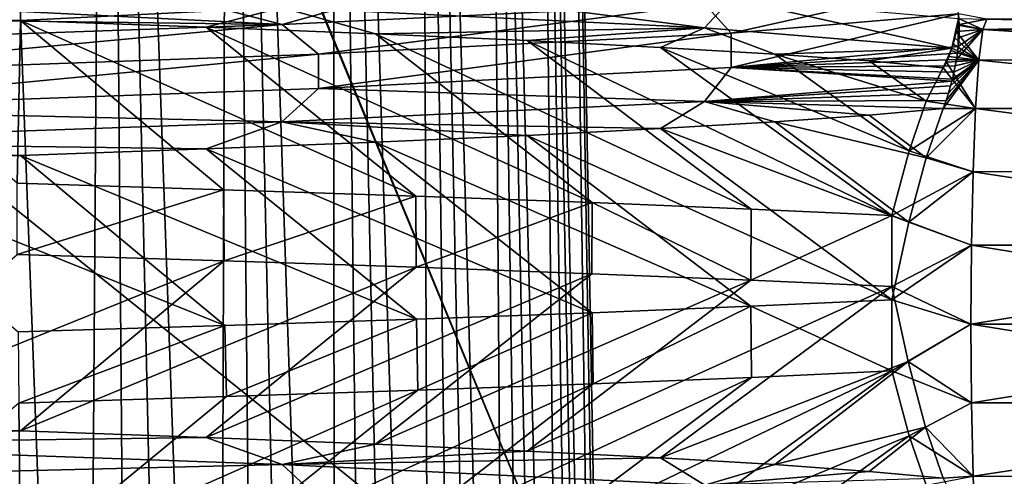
# Model space of a CAD drawing. Header units: millimetres. Extents: x -39.5 to 39.5, y -2 to 94.9.
# Tile 491 of 656: x 9.5 to 13, y 36.4 to 38. Entities that reach past the tile are written whole.
import ezdxf

# ---------------------------------------------------------------- set-up
doc = ezdxf.new("R2010")
doc.units = ezdxf.units.MM
doc.header["$LTSCALE"] = 65.185185
for name, color, linetype in [('460', 7, 'CONTINUOUS'), ('528', 7, 'CONTINUOUS'), ('529', 7, 'CONTINUOUS'), ('532', 7, 'CONTINUOUS'), ('548', 7, 'CONTINUOUS'), ('567', 7, 'CONTINUOUS'), ('574', 7, 'CONTINUOUS'), ('575', 7, 'CONTINUOUS'), ('624', 7, 'CONTINUOUS'), ('625', 7, 'CONTINUOUS'), ('626', 7, 'CONTINUOUS'), ('632', 7, 'CONTINUOUS'), ('636', 7, 'CONTINUOUS')]:
    doc.layers.add(name, color=color, linetype=linetype)

msp = doc.modelspace()

# ---------------------------------------------------------------- linework, layer by layer
at = {"layer": '460', "linetype": 'Continuous'}
for points in [[(9.4521, 37.4074, -10.5971), (10.1969, 37.3842, -9.8825), (9.4527, 37.1509, -10.5965), (9.4521, 37.4074, -10.5971)], [(9.4527, 37.1509, -10.5965), (10.1969, 37.3842, -9.8825), (10.1987, 37.1278, -9.8807), (9.4527, 37.1509, -10.5965)], [(10.1969, 37.3842, -9.8825), (10.8907, 37.361, -9.1122), (10.1987, 37.1278, -9.8807), (10.1969, 37.3842, -9.8825)], [(10.1987, 37.1278, -9.8807), (10.8907, 37.361, -9.1122), (10.891, 37.1046, -9.1118), (10.1987, 37.1278, -9.8807)], [(10.8907, 37.361, -9.1122), (11.5263, 37.3377, -8.2937), (10.891, 37.1046, -9.1118), (10.8907, 37.361, -9.1122)], [(10.891, 37.1046, -9.1118), (11.5263, 37.3377, -8.2937), (11.5255, 37.0814, -8.2947), (10.891, 37.1046, -9.1118)], [(11.5255, 37.0814, -8.2947), (11.5263, 37.3377, -8.2937), (12.0987, 37.0582, -7.4338), (11.5255, 37.0814, -8.2947)], [(11.5263, 37.3377, -8.2937), (12.0993, 37.3146, -7.4328), (12.0987, 37.0582, -7.4338), (11.5263, 37.3377, -8.2937)], [(12.0993, 37.3146, -7.4328), (12.6076, 37.2914, -6.5337), (12.0987, 37.0582, -7.4338), (12.0993, 37.3146, -7.4328)], [(12.6076, 37.2914, -6.5337), (12.6076, 37.035, -6.5337), (12.0987, 37.0582, -7.4338), (12.6076, 37.2914, -6.5337)], [(12.6076, 36.7306, 6.5337), (12.6076, 36.987, 6.5337), (12.0992, 36.9638, 7.4331), (12.6076, 36.7306, 6.5337)], [(10.8927, 36.9175, 9.1098), (10.8974, 36.6613, 9.1042), (11.5266, 36.9407, 8.2933), (10.8927, 36.9175, 9.1098)], [(10.8974, 36.6613, 9.1042), (11.5294, 36.6844, 8.2893), (11.5266, 36.9407, 8.2933), (10.8974, 36.6613, 9.1042)], [(11.5266, 36.9407, 8.2933), (11.5294, 36.6844, 8.2893), (12.0992, 36.9638, 7.4331), (11.5266, 36.9407, 8.2933)], [(11.5294, 36.6844, 8.2893), (12.1006, 36.7075, 7.4308), (12.0992, 36.9638, 7.4331), (11.5294, 36.6844, 8.2893)], [(12.1006, 36.7075, 7.4308), (12.6076, 36.7306, 6.5337), (12.0992, 36.9638, 7.4331), (12.1006, 36.7075, 7.4308)], [(10.2011, 36.8943, 9.8781), (10.207, 36.6381, 9.872), (10.8927, 36.9175, 9.1098), (10.2011, 36.8943, 9.8781)], [(10.207, 36.6381, 9.872), (10.8974, 36.6613, 9.1042), (10.8927, 36.9175, 9.1098), (10.207, 36.6381, 9.872)], [(9.456, 36.8712, 10.5936), (9.4583, 36.6148, 10.5915), (10.2011, 36.8943, 9.8781), (9.456, 36.8712, 10.5936)], [(9.4583, 36.6148, 10.5915), (10.207, 36.6381, 9.872), (10.2011, 36.8943, 9.8781), (9.4583, 36.6148, 10.5915)]]:
    msp.add_3dface(points, dxfattribs=at)
at = {"layer": '528', "linetype": 'Continuous'}
for points in [[(12.8502, 37.9807, 1.9043), (12.95, 38), (12.8475, 38.0187, 1.9567), (12.8502, 37.9807, 1.9043)], [(12.9351, 37.9624, 0.2853), (12.95, 38), (12.8502, 37.9807, 1.9043), (12.9351, 37.9624, 0.2853)], [(12.8496, 37.9331, 1.9164), (12.9351, 37.9624, 0.2853), (12.8502, 37.9807, 1.9043), (12.8496, 37.9331, 1.9164)], [(12.9211, 37.8522, 0.5507), (12.9351, 37.9624, 0.2853), (12.8402, 37.8541, 2.0957), (12.9211, 37.8522, 0.5507)], [(12.8402, 37.8541, 2.0957), (12.9351, 37.9624, 0.2853), (12.8438, 37.8772, 2.0268), (12.8402, 37.8541, 2.0957)], [(12.8438, 37.8772, 2.0268), (12.9351, 37.9624, 0.2853), (12.8467, 37.9004, 1.9704), (12.8438, 37.8772, 2.0268)], [(12.8467, 37.9004, 1.9704), (12.9351, 37.9624, 0.2853), (12.8496, 37.9331, 1.9164), (12.8467, 37.9004, 1.9704)], [(12.9092, 37.6771, 0.7783), (12.9211, 37.8522, 0.5507), (12.7927, 37.6778, 3.001), (12.9092, 37.6771, 0.7783)], [(12.7927, 37.6778, 3.001), (12.9211, 37.8522, 0.5507), (12.8032, 37.7057, 2.8014), (12.7927, 37.6778, 3.001)], [(12.8032, 37.7057, 2.8014), (12.9211, 37.8522, 0.5507), (12.8119, 37.7328, 2.6355), (12.8032, 37.7057, 2.8014)], [(12.8119, 37.7328, 2.6355), (12.9211, 37.8522, 0.5507), (12.8192, 37.7587, 2.4956), (12.8119, 37.7328, 2.6355)], [(12.8192, 37.7587, 2.4956), (12.9211, 37.8522, 0.5507), (12.8237, 37.7761, 2.4094), (12.8192, 37.7587, 2.4956)], [(12.8237, 37.7761, 2.4094), (12.9211, 37.8522, 0.5507), (12.8256, 37.7836, 2.3742), (12.8237, 37.7761, 2.4094)], [(12.8256, 37.7836, 2.3742), (12.9211, 37.8522, 0.5507), (12.8311, 37.8079, 2.2678), (12.8256, 37.7836, 2.3742)], [(12.8311, 37.8079, 2.2678), (12.9211, 37.8522, 0.5507), (12.836, 37.8313, 2.1755), (12.8311, 37.8079, 2.2678)], [(12.836, 37.8313, 2.1755), (12.9211, 37.8522, 0.5507), (12.8402, 37.8541, 2.0957), (12.836, 37.8313, 2.1755)], [(12.7308, 37.4998, 4.183), (12.9092, 37.6771, 0.7783), (12.7927, 37.6778, 3.001), (12.7308, 37.4998, 4.183)], [(12.9001, 37.4493, 0.9529), (12.9092, 37.6771, 0.7783), (12.7308, 37.4998, 4.183), (12.9001, 37.4493, 0.9529)], [(12.6688, 37.2668, 5.3654), (12.9001, 37.4493, 0.9529), (12.7308, 37.4998, 4.183), (12.6688, 37.2668, 5.3654)], [(12.8943, 37.1843, 1.0625), (12.9001, 37.4493, 0.9529), (12.6688, 37.2668, 5.3654), (12.8943, 37.1843, 1.0625)], [(12.6076, 36.987, 6.5337), (12.8943, 37.1843, 1.0625), (12.6688, 37.2668, 5.3654), (12.6076, 36.987, 6.5337)], [(12.8943, 37.1843, 1.0625), (12.6076, 36.987, 6.5337), (12.8924, 36.9, 1.0998), (12.8943, 37.1843, 1.0625)], [(12.6076, 36.987, 6.5337), (12.6076, 36.7306, 6.5337), (12.8924, 36.9, 1.0998), (12.6076, 36.987, 6.5337)], [(12.8924, 36.9, 1.0998), (12.6076, 36.7306, 6.5337), (12.8943, 36.6157, 1.0625), (12.8924, 36.9, 1.0998)], [(12.8943, 36.6157, 1.0625), (12.6076, 36.7306, 6.5337), (12.6699, 36.4962, 5.3453), (12.8943, 36.6157, 1.0625)], [(12.9001, 36.3507, 0.9529), (12.8943, 36.6157, 1.0625), (12.6699, 36.4962, 5.3453), (12.9001, 36.3507, 0.9529)], [(12.7316, 36.3185, 4.1677), (12.9001, 36.3507, 0.9529), (12.6699, 36.4962, 5.3453), (12.7316, 36.3185, 4.1677)]]:
    msp.add_3dface(points, dxfattribs=at)
at = {"layer": '529', "linetype": 'Continuous'}
for points in [[(12.8473, 38.0017, -1.9603), (12.9351, 37.9624, -0.2853), (12.844, 37.978, -2.023), (12.8473, 38.0017, -1.9603)], [(12.95, 38), (12.9351, 37.9624, -0.2853), (12.8473, 38.0017, -1.9603), (12.95, 38)], [(12.844, 37.978, -2.023), (12.9351, 37.9624, -0.2853), (12.8398, 37.9555, -2.1022), (12.844, 37.978, -2.023)], [(12.8346, 37.9325, -2.2017), (12.9211, 37.8522, -0.5507), (12.8283, 37.9091, -2.3228), (12.8346, 37.9325, -2.2017)], [(12.8398, 37.9555, -2.1022), (12.9211, 37.8522, -0.5507), (12.8346, 37.9325, -2.2017), (12.8398, 37.9555, -2.1022)], [(12.9351, 37.9624, -0.2853), (12.9211, 37.8522, -0.5507), (12.8398, 37.9555, -2.1022), (12.9351, 37.9624, -0.2853)], [(12.8237, 37.8943, -2.4099), (12.9211, 37.8522, -0.5507), (12.821, 37.8863, -2.4612), (12.8237, 37.8943, -2.4099)], [(12.8283, 37.9091, -2.3228), (12.9211, 37.8522, -0.5507), (12.8237, 37.8943, -2.4099), (12.8283, 37.9091, -2.3228)], [(12.8131, 37.8649, -2.613), (12.9211, 37.8522, -0.5507), (12.8039, 37.8442, -2.7882), (12.8131, 37.8649, -2.613)], [(12.821, 37.8863, -2.4612), (12.9211, 37.8522, -0.5507), (12.8131, 37.8649, -2.613), (12.821, 37.8863, -2.4612)], [(12.7927, 37.8245, -3.001), (12.9092, 37.6772, -0.7783), (12.7315, 37.7036, -4.1702), (12.7927, 37.8245, -3.001)], [(12.8039, 37.8442, -2.7882), (12.9092, 37.6772, -0.7783), (12.7927, 37.8245, -3.001), (12.8039, 37.8442, -2.7882)], [(12.9211, 37.8522, -0.5507), (12.9092, 37.6772, -0.7783), (12.8039, 37.8442, -2.7882), (12.9211, 37.8522, -0.5507)], [(12.7315, 37.7036, -4.1702), (12.9092, 37.6772, -0.7783), (12.6697, 37.5248, -5.3485), (12.7315, 37.7036, -4.1702)], [(12.9092, 37.6772, -0.7783), (12.9001, 37.4493, -0.9529), (12.6697, 37.5248, -5.3485), (12.9092, 37.6772, -0.7783)], [(12.9001, 37.4493, -0.9529), (12.6076, 37.2914, -6.5337), (12.6697, 37.5248, -5.3485), (12.9001, 37.4493, -0.9529)], [(12.8943, 37.1843, -1.0625), (12.6076, 37.2914, -6.5337), (12.9001, 37.4493, -0.9529), (12.8943, 37.1843, -1.0625)], [(12.6076, 37.035, -6.5337), (12.6076, 37.2914, -6.5337), (12.8943, 37.1843, -1.0625), (12.6076, 37.035, -6.5337)], [(12.8924, 36.9, -1.0998), (12.6076, 37.035, -6.5337), (12.8943, 37.1843, -1.0625), (12.8924, 36.9, -1.0998)], [(12.6076, 37.035, -6.5337), (12.8924, 36.9, -1.0998), (12.6667, 36.7642, -5.4061), (12.6076, 37.035, -6.5337)], [(12.8924, 36.9, -1.0998), (12.8943, 36.6157, -1.0625), (12.6667, 36.7642, -5.4061), (12.8924, 36.9, -1.0998)], [(12.6667, 36.7642, -5.4061), (12.8943, 36.6157, -1.0625), (12.729, 36.528, -4.216), (12.6667, 36.7642, -5.4061)], [(12.8943, 36.6157, -1.0625), (12.9001, 36.3507, -0.9529), (12.729, 36.528, -4.216), (12.8943, 36.6157, -1.0625)], [(12.729, 36.528, -4.216), (12.9001, 36.3507, -0.9529), (12.7927, 36.3442, -3.001), (12.729, 36.528, -4.216)], [(12.9001, 36.3507, -0.9529), (12.9092, 36.1229, -0.7783), (12.7927, 36.3442, -3.001), (12.9001, 36.3507, -0.9529)]]:
    msp.add_3dface(points, dxfattribs=at)
at = {"layer": '532', "linetype": 'Continuous'}
for points in [[(9.2935, 45, 6.0696), (9.7622, 45, 5.2829), (1.83, 36.0821, 1.1886), (9.2935, 45, 6.0696)], [(1.83, 36.0821, 1.1886), (9.7622, 45, 5.2829), (2.1984, 36.4045, 1.1998), (1.83, 36.0821, 1.1886)], [(9.7622, 45, -5.2829), (9.2935, 45, -6.0696), (2.1979, 36.4041, -1.1998), (9.7622, 45, -5.2829)], [(2.595, 36.7643, -1.2124), (9.7622, 45, -5.2829), (2.1979, 36.4041, -1.1998), (2.595, 36.7643, -1.2124)], [(2.1984, 36.4045, 1.1998), (9.7622, 45, 5.2829), (2.5953, 36.7646, 1.2124), (2.1984, 36.4045, 1.1998)], [(10.1645, 45, -4.4603), (9.7622, 45, -5.2829), (2.595, 36.7643, -1.2124), (10.1645, 45, -4.4603)], [(3.4802, 37.595, -1.2414), (10.1645, 45, -4.4603), (2.595, 36.7643, -1.2124), (3.4802, 37.595, -1.2414)], [(9.7622, 45, 5.2829), (10.1645, 45, 4.4603), (2.5953, 36.7646, 1.2124), (9.7622, 45, 5.2829)], [(2.5953, 36.7646, 1.2124), (10.1645, 45, 4.4603), (3.4805, 37.5953, 1.2414), (2.5953, 36.7646, 1.2124)], [(10.4986, 45, -3.604), (10.1645, 45, -4.4603), (3.4802, 37.595, -1.2414), (10.4986, 45, -3.604)], [(4.4987, 38.5761, -1.2757), (10.4986, 45, -3.604), (3.4802, 37.595, -1.2414), (4.4987, 38.5761, -1.2757)], [(10.1645, 45, 4.4603), (10.4986, 45, 3.604), (3.4805, 37.5953, 1.2414), (10.1645, 45, 4.4603)], [(3.4805, 37.5953, 1.2414), (10.4986, 45, 3.604), (4.4986, 38.576, 1.2757), (3.4805, 37.5953, 1.2414)]]:
    msp.add_3dface(points, dxfattribs=at)
at = {"layer": '548', "linetype": 'Continuous'}
for points in [[(9.2679, 43.2089, -6.6899), (9.7745, 43.2089, -5.9253), (3.7323, 36.3853, -2.7001), (9.2679, 43.2089, -6.6899)], [(3.7323, 36.3853, -2.7001), (9.7745, 43.2089, -5.9253), (4.5604, 37.0911, -2.7247), (3.7323, 36.3853, -2.7001)], [(9.7745, 43.2089, 5.9253), (9.2679, 43.2089, 6.6899), (4.5546, 37.086, 2.7245), (9.7745, 43.2089, 5.9253)], [(5.2906, 37.7401, 2.7474), (9.7745, 43.2089, 5.9253), (4.5546, 37.086, 2.7245), (5.2906, 37.7401, 2.7474)], [(9.7745, 43.2089, -5.9253), (10.2165, 43.2089, -5.1256), (4.5604, 37.0911, -2.7247), (9.7745, 43.2089, -5.9253)], [(4.5604, 37.0911, -2.7247), (10.2165, 43.2089, -5.1256), (5.296, 37.745, -2.7476), (4.5604, 37.0911, -2.7247)], [(10.2165, 43.2089, 5.1256), (9.7745, 43.2089, 5.9253), (5.2906, 37.7401, 2.7474), (10.2165, 43.2089, 5.1256)], [(6.0177, 38.4035, 2.7706), (10.2165, 43.2089, 5.1256), (5.2906, 37.7401, 2.7474), (6.0177, 38.4035, 2.7706)], [(5.296, 37.745, -2.7476), (10.2165, 43.2089, -5.1256), (6.0202, 38.4058, -2.7706), (5.296, 37.745, -2.7476)]]:
    msp.add_3dface(points, dxfattribs=at)
at = {"layer": '567', "linetype": 'Continuous'}
for points in [[(9.3779, 26, -7.0471), (9.6541, 26, -6.6637), (9.2679, 43.2089, -6.6899), (9.3779, 26, -7.0471)], [(9.6541, 26, -6.6637), (9.9146, 26, -6.2696), (9.2679, 43.2089, -6.6899), (9.6541, 26, -6.6637)], [(9.2679, 43.2089, -6.6899), (9.9146, 26, -6.2696), (9.7745, 43.2089, -5.9253), (9.2679, 43.2089, -6.6899)], [(9.6541, 26, 6.6637), (9.3779, 26, 7.0471), (9.2679, 43.2089, 6.6899), (9.6541, 26, 6.6637)], [(9.7745, 43.2089, 5.9253), (9.6541, 26, 6.6637), (9.2679, 43.2089, 6.6899), (9.7745, 43.2089, 5.9253)], [(9.9146, 26, 6.2696), (9.6541, 26, 6.6637), (9.7745, 43.2089, 5.9253), (9.9146, 26, 6.2696)], [(9.9146, 26, -6.2696), (10.159, 26, -5.8653), (9.7745, 43.2089, -5.9253), (9.9146, 26, -6.2696)], [(10.159, 26, -5.8653), (10.3869, 26, -5.4515), (9.7745, 43.2089, -5.9253), (10.159, 26, -5.8653)], [(9.7745, 43.2089, -5.9253), (10.3869, 26, -5.4515), (10.2165, 43.2089, -5.1256), (9.7745, 43.2089, -5.9253)], [(10.159, 26, 5.8653), (9.9146, 26, 6.2696), (9.7745, 43.2089, 5.9253), (10.159, 26, 5.8653)], [(10.2165, 43.2089, 5.1256), (10.159, 26, 5.8653), (9.7745, 43.2089, 5.9253), (10.2165, 43.2089, 5.1256)], [(10.3869, 26, 5.4515), (10.159, 26, 5.8653), (10.2165, 43.2089, 5.1256), (10.3869, 26, 5.4515)], [(10.3869, 26, -5.4515), (10.598, 26, -5.0288), (10.2165, 43.2089, -5.1256), (10.3869, 26, -5.4515)], [(10.598, 26, -5.0288), (10.7919, 26, -4.598), (10.2165, 43.2089, -5.1256), (10.598, 26, -5.0288)], [(10.2165, 43.2089, -5.1256), (10.7919, 26, -4.598), (10.5932, 43.2089, -4.2934), (10.2165, 43.2089, -5.1256)], [(10.598, 26, 5.0288), (10.3869, 26, 5.4515), (10.2165, 43.2089, 5.1256), (10.598, 26, 5.0288)], [(10.5932, 43.2089, 4.2934), (10.598, 26, 5.0288), (10.2165, 43.2089, 5.1256), (10.5932, 43.2089, 4.2934)], [(10.7919, 26, -4.598), (10.9683, 26, -4.1597), (10.5932, 43.2089, -4.2934), (10.7919, 26, -4.598)], [(10.9683, 26, -4.1597), (11.1269, 26, -3.7147), (10.5932, 43.2089, -4.2934), (10.9683, 26, -4.1597)], [(10.5932, 43.2089, -4.2934), (11.1269, 26, -3.7147), (10.9031, 43.2089, -3.4311), (10.5932, 43.2089, -4.2934)], [(10.9683, 26, 4.1597), (10.7919, 26, 4.598), (10.5932, 43.2089, 4.2934), (10.9683, 26, 4.1597)], [(10.9031, 43.2089, 3.4311), (10.9683, 26, 4.1597), (10.5932, 43.2089, 4.2934), (10.9031, 43.2089, 3.4311)], [(10.7919, 26, 4.598), (10.598, 26, 5.0288), (10.5932, 43.2089, 4.2934), (10.7919, 26, 4.598)], [(11.1269, 26, -3.7147), (11.2674, 26, -3.2637), (10.9031, 43.2089, -3.4311), (11.1269, 26, -3.7147)], [(11.2674, 26, -3.2637), (11.3897, 26, -2.8073), (10.9031, 43.2089, -3.4311), (11.2674, 26, -3.2637)], [(10.9031, 43.2089, -3.4311), (11.3897, 26, -2.8073), (11.1429, 43.2089, -2.5465), (10.9031, 43.2089, -3.4311)], [(11.2674, 26, 3.2637), (11.1269, 26, 3.7147), (10.9031, 43.2089, 3.4311), (11.2674, 26, 3.2637)], [(11.1429, 43.2089, 2.5465), (11.2674, 26, 3.2637), (10.9031, 43.2089, 3.4311), (11.1429, 43.2089, 2.5465)], [(11.1269, 26, 3.7147), (10.9683, 26, 4.1597), (10.9031, 43.2089, 3.4311), (11.1269, 26, 3.7147)], [(11.3897, 26, -2.8073), (11.4935, 26, -2.3464), (11.1429, 43.2089, -2.5465), (11.3897, 26, -2.8073)], [(11.4935, 26, -2.3464), (11.5787, 26, -1.8817), (11.1429, 43.2089, -2.5465), (11.4935, 26, -2.3464)], [(11.1429, 43.2089, -2.5465), (11.5787, 26, -1.8817), (11.311, 43.2089, -1.6467), (11.1429, 43.2089, -2.5465)], [(11.4935, 26, 2.3464), (11.3897, 26, 2.8073), (11.1429, 43.2089, 2.5465), (11.4935, 26, 2.3464)], [(11.311, 43.2089, 1.6467), (11.4935, 26, 2.3464), (11.1429, 43.2089, 2.5465), (11.311, 43.2089, 1.6467)], [(11.3897, 26, 2.8073), (11.2674, 26, 3.2637), (11.1429, 43.2089, 2.5465), (11.3897, 26, 2.8073)], [(11.5787, 26, -1.8817), (11.6451, 26, -1.414), (11.311, 43.2089, -1.6467), (11.5787, 26, -1.8817)], [(11.6451, 26, -1.414), (11.6925, 26, -0.9439), (11.311, 43.2089, -1.6467), (11.6451, 26, -1.414)], [(11.311, 43.2089, -1.6467), (11.6925, 26, -0.9439), (11.4064, 43.2089, -0.7371), (11.311, 43.2089, -1.6467)], [(11.6451, 26, 1.414), (11.5787, 26, 1.8817), (11.311, 43.2089, 1.6467), (11.6451, 26, 1.414)], [(11.4064, 43.2089, 0.7371), (11.6451, 26, 1.414), (11.311, 43.2089, 1.6467), (11.4064, 43.2089, 0.7371)], [(11.5787, 26, 1.8817), (11.4935, 26, 2.3464), (11.311, 43.2089, 1.6467), (11.5787, 26, 1.8817)], [(11.6925, 26, 0.9439), (11.6451, 26, 1.414), (11.4064, 43.2089, 0.7371), (11.6925, 26, 0.9439)], [(11.543, 35.6288, 0.6709), (11.6925, 26, 0.9439), (11.4064, 43.2089, 0.7371), (11.543, 35.6288, 0.6709)], [(11.4064, 43.2089, -0.7371), (11.6925, 26, -0.9439), (11.543, 35.6288, -0.6709), (11.4064, 43.2089, -0.7371)]]:
    msp.add_3dface(points, dxfattribs=at)
at = {"layer": '574', "linetype": 'Continuous'}
for points in [[(11.4064, 43.2089, -0.7371), (11.543, 35.6288, -0.6709), (9.2821, 41.0885, -0.7186), (11.4064, 43.2089, -0.7371)], [(11.543, 35.6288, -0.6709), (7.2602, 39.0726, -0.701), (9.2821, 41.0885, -0.7186), (11.543, 35.6288, -0.6709)], [(7.2602, 39.0726, -0.701), (11.543, 35.6288, -0.6709), (7.0698, 33.5151, -0.6525), (7.2602, 39.0726, -0.701)]]:
    msp.add_3dface(points, dxfattribs=at)
at = {"layer": '575', "linetype": 'Continuous'}
for points in [[(11.543, 35.6288, 0.6709), (11.4064, 43.2089, 0.7371), (9.2861, 41.0926, 0.7186), (11.543, 35.6288, 0.6709)], [(11.543, 35.6288, 0.6709), (9.2861, 41.0926, 0.7186), (7.2602, 39.0726, 0.701), (11.543, 35.6288, 0.6709)], [(11.543, 35.6288, 0.6709), (7.2602, 39.0726, 0.701), (7.0698, 33.5151, 0.6525), (11.543, 35.6288, 0.6709)]]:
    msp.add_3dface(points, dxfattribs=at)
at = {"layer": '624', "linetype": 'Continuous'}
for points in [[(9.4527, 37.1509, -10.5965), (10.1987, 37.1278, -9.8807), (8.7395, 36.5392, -9.8123), (9.4527, 37.1509, -10.5965)], [(8.7395, 36.5392, -9.8123), (10.1987, 37.1278, -9.8807), (9.4647, 36.5148, -9.1148), (8.7395, 36.5392, -9.8123)], [(10.1987, 37.1278, -9.8807), (10.891, 37.1046, -9.1118), (9.4647, 36.5148, -9.1148), (10.1987, 37.1278, -9.8807)], [(9.4647, 36.5148, -9.1148), (10.891, 37.1046, -9.1118), (10.1344, 36.4904, -8.3639), (9.4647, 36.5148, -9.1148)], [(10.891, 37.1046, -9.1118), (11.5255, 37.0814, -8.2947), (10.1344, 36.4904, -8.3639), (10.891, 37.1046, -9.1118)], [(10.1344, 36.4904, -8.3639), (11.5255, 37.0814, -8.2947), (10.7447, 36.4661, -7.5639), (10.1344, 36.4904, -8.3639)], [(11.5255, 37.0814, -8.2947), (12.0987, 37.0582, -7.4338), (10.7447, 36.4661, -7.5639), (11.5255, 37.0814, -8.2947)], [(10.7447, 36.4661, -7.5639), (12.0987, 37.0582, -7.4338), (11.2919, 36.4417, -6.7195), (10.7447, 36.4661, -7.5639)], [(12.0987, 37.0582, -7.4338), (12.6076, 37.035, -6.5337), (11.2919, 36.4417, -6.7195), (12.0987, 37.0582, -7.4338)], [(11.2919, 36.4417, -6.7195), (12.6076, 37.035, -6.5337), (11.773, 36.4173, -5.8358), (11.2919, 36.4417, -6.7195)], [(12.6076, 37.035, -6.5337), (12.6667, 36.7642, -5.4061), (11.773, 36.4173, -5.8358), (12.6076, 37.035, -6.5337)], [(11.773, 36.4173, -5.8358), (12.6667, 36.7642, -5.4061), (12.185, 36.3929, -4.9178), (11.773, 36.4173, -5.8358)], [(12.6667, 36.7642, -5.4061), (12.729, 36.528, -4.216), (12.185, 36.3929, -4.9178), (12.6667, 36.7642, -5.4061)], [(12.6076, 36.7306, 6.5337), (12.1006, 36.7075, 7.4308), (11.2919, 36.0999, 6.7195), (12.6076, 36.7306, 6.5337)], [(11.773, 36.1243, 5.8358), (12.6076, 36.7306, 6.5337), (11.2919, 36.0999, 6.7195), (11.773, 36.1243, 5.8358)], [(12.6699, 36.4962, 5.3453), (12.6076, 36.7306, 6.5337), (11.773, 36.1243, 5.8358), (12.6699, 36.4962, 5.3453)], [(12.1006, 36.7075, 7.4308), (11.5294, 36.6844, 8.2893), (10.7447, 36.0756, 7.5639), (12.1006, 36.7075, 7.4308)], [(11.2919, 36.0999, 6.7195), (12.1006, 36.7075, 7.4308), (10.7447, 36.0756, 7.5639), (11.2919, 36.0999, 6.7195)], [(10.8974, 36.6613, 9.1042), (10.207, 36.6381, 9.872), (9.4647, 36.0268, 9.1148), (10.8974, 36.6613, 9.1042)], [(10.1344, 36.0512, 8.3638), (10.8974, 36.6613, 9.1042), (9.4647, 36.0268, 9.1148), (10.1344, 36.0512, 8.3638)], [(11.5294, 36.6844, 8.2893), (10.8974, 36.6613, 9.1042), (10.1344, 36.0512, 8.3638), (11.5294, 36.6844, 8.2893)], [(10.7447, 36.0756, 7.5639), (11.5294, 36.6844, 8.2893), (10.1344, 36.0512, 8.3638), (10.7447, 36.0756, 7.5639)], [(9.4647, 36.0268, 9.1148), (9.4583, 36.6148, 10.5915), (8.7395, 36.0024, 9.8123), (9.4647, 36.0268, 9.1148)], [(10.207, 36.6381, 9.872), (9.4583, 36.6148, 10.5915), (9.4647, 36.0268, 9.1148), (10.207, 36.6381, 9.872)], [(12.185, 36.3929, -4.9178), (12.729, 36.528, -4.216), (12.5256, 36.3685, -3.971), (12.185, 36.3929, -4.9178)], [(12.729, 36.528, -4.216), (12.7927, 36.3442, -3.001), (12.5256, 36.3685, -3.971), (12.729, 36.528, -4.216)], [(12.185, 36.1487, 4.9178), (12.6699, 36.4962, 5.3453), (11.773, 36.1243, 5.8358), (12.185, 36.1487, 4.9178)], [(12.7316, 36.3185, 4.1677), (12.6699, 36.4962, 5.3453), (12.185, 36.1487, 4.9178), (12.7316, 36.3185, 4.1677)]]:
    msp.add_3dface(points, dxfattribs=at)
at = {"layer": '625', "linetype": 'Continuous'}
for points in [[(11.9317, 37.9677, -5.2811), (10.4071, 38.0412, -7.8708), (10.539, 38.1479, -7.6059), (11.9317, 37.9677, -5.2811)], [(12.0274, 38.0727, -4.9258), (11.9317, 37.9677, -5.2811), (10.539, 38.1479, -7.6059), (12.0274, 38.0727, -4.9258)], [(12.8238, 38.1273, 2.4076), (11.9323, 38.054, 5.2793), (12.0274, 37.949, 4.9255), (12.8238, 38.1273, 2.4076)], [(12.8475, 38.0187, 1.9567), (12.8238, 38.1273, 2.4076), (12.0274, 37.949, 4.9255), (12.8475, 38.0187, 1.9567)], [(10.7447, 38.0756, 7.5639), (10.1344, 38.0512, 8.3638), (10.4078, 37.9805, 7.8694), (10.7447, 38.0756, 7.5639)], [(11.9323, 38.054, 5.2793), (10.7447, 38.0756, 7.5639), (10.4078, 37.9805, 7.8694), (11.9323, 38.054, 5.2793)], [(12.8237, 37.8943, -2.4099), (11.9317, 37.9677, -5.2811), (12.0274, 38.0727, -4.9258), (12.8237, 37.8943, -2.4099)], [(12.8473, 38.0017, -1.9603), (12.8237, 37.8943, -2.4099), (12.0274, 38.0727, -4.9258), (12.8473, 38.0017, -1.9603)], [(8.7395, 38.0196, -9.8123), (10.4071, 38.0412, -7.8708), (9.4647, 37.9952, -9.1148), (8.7395, 38.0196, -9.8123)], [(10.1344, 38.0512, 8.3638), (9.4647, 38.0268, 9.1148), (10.4078, 37.9805, 7.8694), (10.1344, 38.0512, 8.3638)], [(9.4647, 37.9952, -9.1148), (10.4071, 38.0412, -7.8708), (10.1344, 37.9708, -8.3639), (9.4647, 37.9952, -9.1148)], [(10.1344, 37.9708, -8.3639), (10.4071, 38.0412, -7.8708), (10.7447, 37.9464, -7.5639), (10.1344, 37.9708, -8.3639)], [(10.4071, 38.0412, -7.8708), (11.9317, 37.9677, -5.2811), (10.7447, 37.9464, -7.5639), (10.4071, 38.0412, -7.8708)], [(11.9323, 38.054, 5.2793), (10.4078, 37.9805, 7.8694), (10.5391, 37.8737, 7.6056), (11.9323, 38.054, 5.2793)], [(12.0274, 37.949, 4.9255), (11.9323, 38.054, 5.2793), (10.5391, 37.8737, 7.6056), (12.0274, 37.949, 4.9255)], [(10.4078, 37.9805, 7.8694), (8.7395, 38.0024, 9.8123), (8.3312, 37.9071, 10.042), (10.4078, 37.9805, 7.8694)], [(9.4647, 38.0268, 9.1148), (8.7395, 38.0024, 9.8123), (10.4078, 37.9805, 7.8694), (9.4647, 38.0268, 9.1148)], [(12.8475, 38.0187, 1.9567), (12.0274, 37.949, 4.9255), (12.0277, 37.8252, 4.9249), (12.8475, 38.0187, 1.9567)], [(12.8467, 37.9004, 1.9704), (12.8475, 38.0187, 1.9567), (12.0277, 37.8252, 4.9249), (12.8467, 37.9004, 1.9704)], [(12.8473, 38.0017, -1.9603), (12.8283, 37.9091, -2.3228), (12.8237, 37.8943, -2.4099), (12.8473, 38.0017, -1.9603)], [(12.8473, 38.0017, -1.9603), (12.8346, 37.9325, -2.2017), (12.8283, 37.9091, -2.3228), (12.8473, 38.0017, -1.9603)], [(12.8473, 38.0017, -1.9603), (12.8398, 37.9555, -2.1022), (12.8346, 37.9325, -2.2017), (12.8473, 38.0017, -1.9603)], [(12.8473, 38.0017, -1.9603), (12.844, 37.978, -2.023), (12.8398, 37.9555, -2.1022), (12.8473, 38.0017, -1.9603)], [(12.8467, 37.9004, 1.9704), (12.8496, 37.9331, 1.9164), (12.8475, 38.0187, 1.9567), (12.8467, 37.9004, 1.9704)], [(12.8496, 37.9331, 1.9164), (12.8502, 37.9807, 1.9043), (12.8475, 38.0187, 1.9567), (12.8496, 37.9331, 1.9164)], [(10.4078, 37.9805, 7.8694), (8.3312, 37.9071, 10.042), (8.4645, 37.7985, 9.8626), (10.4078, 37.9805, 7.8694)], [(10.5391, 37.8737, 7.6056), (10.4078, 37.9805, 7.8694), (8.4645, 37.7985, 9.8626), (10.5391, 37.8737, 7.6056)], [(10.7447, 37.9464, -7.5639), (11.9317, 37.9677, -5.2811), (11.2919, 37.9221, -6.7195), (10.7447, 37.9464, -7.5639)], [(11.2919, 37.9221, -6.7195), (11.9317, 37.9677, -5.2811), (11.773, 37.8977, -5.8358), (11.2919, 37.9221, -6.7195)], [(11.773, 37.8977, -5.8358), (11.9317, 37.9677, -5.2811), (12.185, 37.8733, -4.9178), (11.773, 37.8977, -5.8358)], [(11.9317, 37.9677, -5.2811), (12.8237, 37.8943, -2.4099), (12.185, 37.8733, -4.9178), (11.9317, 37.9677, -5.2811)], [(12.0274, 37.949, 4.9255), (10.5391, 37.8737, 7.6056), (10.5396, 37.75, 7.6051), (12.0274, 37.949, 4.9255)], [(12.0277, 37.8252, 4.9249), (12.0274, 37.949, 4.9255), (10.5396, 37.75, 7.6051), (12.0277, 37.8252, 4.9249)], [(12.8438, 37.8772, 2.0268), (12.8467, 37.9004, 1.9704), (12.0277, 37.8252, 4.9249), (12.8438, 37.8772, 2.0268)], [(12.185, 37.8733, -4.9178), (12.8237, 37.8943, -2.4099), (12.5256, 37.8489, -3.971), (12.185, 37.8733, -4.9178)], [(12.8237, 37.8943, -2.4099), (12.7927, 37.8245, -3.001), (12.5256, 37.8489, -3.971), (12.8237, 37.8943, -2.4099)], [(12.8237, 37.8943, -2.4099), (12.8039, 37.8442, -2.7882), (12.7927, 37.8245, -3.001), (12.8237, 37.8943, -2.4099)], [(12.8237, 37.8943, -2.4099), (12.8131, 37.8649, -2.613), (12.8039, 37.8442, -2.7882), (12.8237, 37.8943, -2.4099)], [(12.8237, 37.8943, -2.4099), (12.821, 37.8863, -2.4612), (12.8131, 37.8649, -2.613), (12.8237, 37.8943, -2.4099)], [(10.5391, 37.8737, 7.6056), (8.4645, 37.7985, 9.8626), (8.4651, 37.6747, 9.8622), (10.5391, 37.8737, 7.6056)], [(10.5396, 37.75, 7.6051), (10.5391, 37.8737, 7.6056), (8.4651, 37.6747, 9.8622), (10.5396, 37.75, 7.6051)], [(12.8402, 37.8541, 2.0957), (12.8438, 37.8772, 2.0268), (12.0277, 37.8252, 4.9249), (12.8402, 37.8541, 2.0957)], [(12.0277, 37.8252, 4.9249), (10.5396, 37.75, 7.6051), (11.9319, 37.7025, 5.2808), (12.0277, 37.8252, 4.9249)], [(12.8237, 37.7761, 2.4094), (12.0277, 37.8252, 4.9249), (11.9319, 37.7025, 5.2808), (12.8237, 37.7761, 2.4094)], [(12.836, 37.8313, 2.1755), (12.8402, 37.8541, 2.0957), (12.0277, 37.8252, 4.9249), (12.836, 37.8313, 2.1755)], [(12.8311, 37.8079, 2.2678), (12.836, 37.8313, 2.1755), (12.0277, 37.8252, 4.9249), (12.8311, 37.8079, 2.2678)], [(12.8237, 37.7761, 2.4094), (12.8256, 37.7836, 2.3742), (12.0277, 37.8252, 4.9249), (12.8237, 37.7761, 2.4094)], [(12.8256, 37.7836, 2.3742), (12.8311, 37.8079, 2.2678), (12.0277, 37.8252, 4.9249), (12.8256, 37.7836, 2.3742)], [(12.8192, 37.7587, 2.4956), (12.8237, 37.7761, 2.4094), (11.9319, 37.7025, 5.2808), (12.8192, 37.7587, 2.4956)], [(12.8119, 37.7328, 2.6355), (12.8192, 37.7587, 2.4956), (11.9319, 37.7025, 5.2808), (12.8119, 37.7328, 2.6355)], [(10.5396, 37.75, 7.6051), (8.4651, 37.6747, 9.8622), (10.4073, 37.629, 7.8705), (10.5396, 37.75, 7.6051)], [(11.9319, 37.7025, 5.2808), (10.5396, 37.75, 7.6051), (10.4073, 37.629, 7.8705), (11.9319, 37.7025, 5.2808)], [(12.8032, 37.7057, 2.8014), (12.8119, 37.7328, 2.6355), (11.9319, 37.7025, 5.2808), (12.8032, 37.7057, 2.8014)], [(11.9319, 37.7025, 5.2808), (10.4073, 37.629, 7.8705), (11.773, 37.6047, 5.8358), (11.9319, 37.7025, 5.2808)], [(12.185, 37.6291, 4.9178), (11.9319, 37.7025, 5.2808), (11.773, 37.6047, 5.8358), (12.185, 37.6291, 4.9178)], [(12.7927, 37.6778, 3.001), (12.8032, 37.7057, 2.8014), (11.9319, 37.7025, 5.2808), (12.7927, 37.6778, 3.001)], [(12.7927, 37.6778, 3.001), (11.9319, 37.7025, 5.2808), (12.5256, 37.6535, 3.971), (12.7927, 37.6778, 3.001)], [(12.5256, 37.6535, 3.971), (11.9319, 37.7025, 5.2808), (12.185, 37.6291, 4.9178), (12.5256, 37.6535, 3.971)], [(10.4073, 37.629, 7.8705), (8.4651, 37.6747, 9.8622), (8.3307, 37.5555, 10.0427), (10.4073, 37.629, 7.8705)], [(10.4073, 37.629, 7.8705), (8.3307, 37.5555, 10.0427), (10.1344, 37.5316, 8.3638), (10.4073, 37.629, 7.8705)], [(10.7447, 37.5559, 7.5639), (10.4073, 37.629, 7.8705), (10.1344, 37.5316, 8.3638), (10.7447, 37.5559, 7.5639)], [(11.773, 37.6047, 5.8358), (10.4073, 37.629, 7.8705), (11.2919, 37.5803, 6.7195), (11.773, 37.6047, 5.8358)], [(11.2919, 37.5803, 6.7195), (10.4073, 37.629, 7.8705), (10.7447, 37.5559, 7.5639), (11.2919, 37.5803, 6.7195)], [(10.1344, 37.5316, 8.3638), (8.3307, 37.5555, 10.0427), (9.4647, 37.5072, 9.1148), (10.1344, 37.5316, 8.3638)], [(9.4647, 37.5072, 9.1148), (8.3307, 37.5555, 10.0427), (8.7395, 37.4828, 9.8123), (9.4647, 37.5072, 9.1148)], [(8.7395, 36.5392, -9.8123), (9.4647, 36.5148, -9.1148), (8.331, 36.4662, -10.0421), (8.7395, 36.5392, -9.8123)], [(9.4647, 36.5148, -9.1148), (10.1344, 36.4904, -8.3639), (8.331, 36.4662, -10.0421), (9.4647, 36.5148, -9.1148)], [(10.1344, 36.4904, -8.3639), (10.4077, 36.3927, -7.8696), (8.331, 36.4662, -10.0421), (10.1344, 36.4904, -8.3639)], [(10.1344, 36.4904, -8.3639), (10.7447, 36.4661, -7.5639), (10.4077, 36.3927, -7.8696), (10.1344, 36.4904, -8.3639)], [(10.4077, 36.3927, -7.8696), (8.4647, 36.3469, -9.8625), (8.331, 36.4662, -10.0421), (10.4077, 36.3927, -7.8696)], [(10.7447, 36.4661, -7.5639), (11.2919, 36.4417, -6.7195), (10.4077, 36.3927, -7.8696), (10.7447, 36.4661, -7.5639)], [(11.2919, 36.4417, -6.7195), (11.773, 36.4173, -5.8358), (10.4077, 36.3927, -7.8696), (11.2919, 36.4417, -6.7195)], [(11.773, 36.4173, -5.8358), (11.9322, 36.3192, -5.2795), (10.4077, 36.3927, -7.8696), (11.773, 36.4173, -5.8358)], [(11.773, 36.4173, -5.8358), (12.185, 36.3929, -4.9178), (11.9322, 36.3192, -5.2795), (11.773, 36.4173, -5.8358)], [(10.5392, 36.2717, -7.6055), (8.4647, 36.3469, -9.8625), (10.4077, 36.3927, -7.8696), (10.5392, 36.2717, -7.6055)], [(11.9322, 36.3192, -5.2795), (10.5392, 36.2717, -7.6055), (10.4077, 36.3927, -7.8696), (11.9322, 36.3192, -5.2795)], [(12.185, 36.3929, -4.9178), (12.5256, 36.3685, -3.971), (11.9322, 36.3192, -5.2795), (12.185, 36.3929, -4.9178)], [(12.5256, 36.3685, -3.971), (12.7927, 36.3442, -3.001), (11.9322, 36.3192, -5.2795), (12.5256, 36.3685, -3.971)]]:
    msp.add_3dface(points, dxfattribs=at)
at = {"layer": '626', "linetype": 'Continuous'}
for points in [[(9.4521, 37.4074, -10.5971), (8.7395, 38.0196, -9.8123), (9.4647, 37.9952, -9.1148), (9.4521, 37.4074, -10.5971)], [(10.1969, 37.3842, -9.8825), (9.4521, 37.4074, -10.5971), (9.4647, 37.9952, -9.1148), (10.1969, 37.3842, -9.8825)], [(10.8907, 37.361, -9.1122), (10.1969, 37.3842, -9.8825), (9.4647, 37.9952, -9.1148), (10.8907, 37.361, -9.1122)], [(10.8907, 37.361, -9.1122), (9.4647, 37.9952, -9.1148), (10.1344, 37.9708, -8.3639), (10.8907, 37.361, -9.1122)], [(11.5263, 37.3377, -8.2937), (10.8907, 37.361, -9.1122), (10.1344, 37.9708, -8.3639), (11.5263, 37.3377, -8.2937)], [(11.5263, 37.3377, -8.2937), (10.1344, 37.9708, -8.3639), (10.7447, 37.9464, -7.5639), (11.5263, 37.3377, -8.2937)], [(12.0993, 37.3146, -7.4328), (11.5263, 37.3377, -8.2937), (10.7447, 37.9464, -7.5639), (12.0993, 37.3146, -7.4328)], [(12.0993, 37.3146, -7.4328), (10.7447, 37.9464, -7.5639), (11.2919, 37.9221, -6.7195), (12.0993, 37.3146, -7.4328)], [(12.6076, 37.2914, -6.5337), (12.0993, 37.3146, -7.4328), (11.2919, 37.9221, -6.7195), (12.6076, 37.2914, -6.5337)], [(12.6076, 37.2914, -6.5337), (11.2919, 37.9221, -6.7195), (11.773, 37.8977, -5.8358), (12.6076, 37.2914, -6.5337)], [(12.6697, 37.5248, -5.3485), (12.6076, 37.2914, -6.5337), (11.773, 37.8977, -5.8358), (12.6697, 37.5248, -5.3485)], [(12.6697, 37.5248, -5.3485), (11.773, 37.8977, -5.8358), (12.185, 37.8733, -4.9178), (12.6697, 37.5248, -5.3485)], [(12.7315, 37.7036, -4.1702), (12.6697, 37.5248, -5.3485), (12.185, 37.8733, -4.9178), (12.7315, 37.7036, -4.1702)], [(12.7315, 37.7036, -4.1702), (12.185, 37.8733, -4.9178), (12.5256, 37.8489, -3.971), (12.7315, 37.7036, -4.1702)], [(12.7927, 37.8245, -3.001), (12.7315, 37.7036, -4.1702), (12.5256, 37.8489, -3.971), (12.7927, 37.8245, -3.001)], [(12.7308, 37.4998, 4.183), (12.5256, 37.6535, 3.971), (12.185, 37.6291, 4.9178), (12.7308, 37.4998, 4.183)], [(12.7308, 37.4998, 4.183), (12.7927, 37.6778, 3.001), (12.5256, 37.6535, 3.971), (12.7308, 37.4998, 4.183)], [(12.6688, 37.2668, 5.3654), (12.185, 37.6291, 4.9178), (11.773, 37.6047, 5.8358), (12.6688, 37.2668, 5.3654)], [(12.6688, 37.2668, 5.3654), (12.7308, 37.4998, 4.183), (12.185, 37.6291, 4.9178), (12.6688, 37.2668, 5.3654)], [(12.0992, 36.9638, 7.4331), (11.2919, 37.5803, 6.7195), (10.7447, 37.5559, 7.5639), (12.0992, 36.9638, 7.4331)], [(12.6076, 36.987, 6.5337), (11.773, 37.6047, 5.8358), (11.2919, 37.5803, 6.7195), (12.6076, 36.987, 6.5337)], [(12.0992, 36.9638, 7.4331), (12.6076, 36.987, 6.5337), (11.2919, 37.5803, 6.7195), (12.0992, 36.9638, 7.4331)], [(12.6076, 36.987, 6.5337), (12.6688, 37.2668, 5.3654), (11.773, 37.6047, 5.8358), (12.6076, 36.987, 6.5337)], [(11.5266, 36.9407, 8.2933), (10.7447, 37.5559, 7.5639), (10.1344, 37.5316, 8.3638), (11.5266, 36.9407, 8.2933)], [(11.5266, 36.9407, 8.2933), (12.0992, 36.9638, 7.4331), (10.7447, 37.5559, 7.5639), (11.5266, 36.9407, 8.2933)], [(10.2011, 36.8943, 9.8781), (9.4647, 37.5072, 9.1148), (8.7395, 37.4828, 9.8123), (10.2011, 36.8943, 9.8781)], [(10.8927, 36.9175, 9.1098), (10.1344, 37.5316, 8.3638), (9.4647, 37.5072, 9.1148), (10.8927, 36.9175, 9.1098)], [(10.2011, 36.8943, 9.8781), (10.8927, 36.9175, 9.1098), (9.4647, 37.5072, 9.1148), (10.2011, 36.8943, 9.8781)], [(10.8927, 36.9175, 9.1098), (11.5266, 36.9407, 8.2933), (10.1344, 37.5316, 8.3638), (10.8927, 36.9175, 9.1098)], [(9.456, 36.8712, 10.5936), (10.2011, 36.8943, 9.8781), (8.7395, 37.4828, 9.8123), (9.456, 36.8712, 10.5936)]]:
    msp.add_3dface(points, dxfattribs=at)
at = {"layer": '632', "linetype": 'Continuous'}
for points in [[(12.9351, 37.9624, -0.2853), (12.95, 38), (14.65, 37.9625, -0.2847), (12.9351, 37.9624, -0.2853)], [(12.95, 38), (14.65, 38), (14.65, 37.9625, -0.2847), (12.95, 38)], [(12.9211, 37.8522, -0.5507), (12.9351, 37.9624, -0.2853), (14.65, 37.8526, -0.55), (12.9211, 37.8522, -0.5507)], [(12.9351, 37.9624, -0.2853), (14.65, 37.9625, -0.2847), (14.65, 37.8526, -0.55), (12.9351, 37.9624, -0.2853)], [(12.9092, 37.6772, -0.7783), (12.9211, 37.8522, -0.5507), (14.65, 37.6778, -0.7778), (12.9092, 37.6772, -0.7783)], [(12.9211, 37.8522, -0.5507), (14.65, 37.8526, -0.55), (14.65, 37.6778, -0.7778), (12.9211, 37.8522, -0.5507)], [(12.9001, 37.4493, -0.9529), (12.9092, 37.6772, -0.7783), (14.65, 37.45, -0.9526), (12.9001, 37.4493, -0.9529)], [(12.9092, 37.6772, -0.7783), (14.65, 37.6778, -0.7778), (14.65, 37.45, -0.9526), (12.9092, 37.6772, -0.7783)], [(12.8943, 37.1843, -1.0625), (12.9001, 37.4493, -0.9529), (14.65, 37.1847, -1.0625), (12.8943, 37.1843, -1.0625)], [(12.9001, 37.4493, -0.9529), (14.65, 37.45, -0.9526), (14.65, 37.1847, -1.0625), (12.9001, 37.4493, -0.9529)], [(12.8924, 36.9, -1.0998), (12.8943, 37.1843, -1.0625), (14.65, 36.9, -1.1), (12.8924, 36.9, -1.0998)], [(12.8943, 37.1843, -1.0625), (14.65, 37.1847, -1.0625), (14.65, 36.9, -1.1), (12.8943, 37.1843, -1.0625)], [(12.8943, 36.6157, -1.0625), (12.8924, 36.9, -1.0998), (14.65, 36.6153, -1.0625), (12.8943, 36.6157, -1.0625)], [(12.8924, 36.9, -1.0998), (14.65, 36.9, -1.1), (14.65, 36.6153, -1.0625), (12.8924, 36.9, -1.0998)], [(12.9001, 36.3507, -0.9529), (12.8943, 36.6157, -1.0625), (14.65, 36.6153, -1.0625), (12.9001, 36.3507, -0.9529)], [(12.9001, 36.3507, -0.9529), (14.65, 36.6153, -1.0625), (14.65, 36.35, -0.9526), (12.9001, 36.3507, -0.9529)], [(12.9092, 36.1229, -0.7783), (12.9001, 36.3507, -0.9529), (14.65, 36.35, -0.9526), (12.9092, 36.1229, -0.7783)]]:
    msp.add_3dface(points, dxfattribs=at)
at = {"layer": '636', "linetype": 'Continuous'}
for points in [[(12.95, 38), (12.9351, 37.9624, 0.2853), (14.65, 38), (12.95, 38)], [(14.65, 38), (12.9351, 37.9624, 0.2853), (14.65, 37.9625, 0.2847), (14.65, 38)], [(12.9351, 37.9624, 0.2853), (12.9211, 37.8522, 0.5507), (14.65, 37.8526, 0.55), (12.9351, 37.9624, 0.2853)], [(12.9351, 37.9624, 0.2853), (14.65, 37.8526, 0.55), (14.65, 37.9625, 0.2847), (12.9351, 37.9624, 0.2853)], [(12.9211, 37.8522, 0.5507), (12.9092, 37.6771, 0.7783), (14.65, 37.6778, 0.7778), (12.9211, 37.8522, 0.5507)], [(12.9211, 37.8522, 0.5507), (14.65, 37.6778, 0.7778), (14.65, 37.8526, 0.55), (12.9211, 37.8522, 0.5507)], [(12.9092, 37.6771, 0.7783), (12.9001, 37.4493, 0.9529), (14.65, 37.45, 0.9526), (12.9092, 37.6771, 0.7783)], [(12.9092, 37.6771, 0.7783), (14.65, 37.45, 0.9526), (14.65, 37.6778, 0.7778), (12.9092, 37.6771, 0.7783)], [(12.9001, 37.4493, 0.9529), (12.8943, 37.1843, 1.0625), (14.65, 37.1847, 1.0625), (12.9001, 37.4493, 0.9529)], [(12.9001, 37.4493, 0.9529), (14.65, 37.1847, 1.0625), (14.65, 37.45, 0.9526), (12.9001, 37.4493, 0.9529)], [(12.8943, 37.1843, 1.0625), (12.8924, 36.9, 1.0998), (14.65, 37.1847, 1.0625), (12.8943, 37.1843, 1.0625)], [(12.8924, 36.9, 1.0998), (14.65, 36.9, 1.1), (14.65, 37.1847, 1.0625), (12.8924, 36.9, 1.0998)], [(12.8924, 36.9, 1.0998), (12.8943, 36.6157, 1.0625), (14.65, 36.9, 1.1), (12.8924, 36.9, 1.0998)], [(12.8943, 36.6157, 1.0625), (14.65, 36.6153, 1.0625), (14.65, 36.9, 1.1), (12.8943, 36.6157, 1.0625)], [(12.8943, 36.6157, 1.0625), (12.9001, 36.3507, 0.9529), (14.65, 36.6153, 1.0625), (12.8943, 36.6157, 1.0625)], [(12.9001, 36.3507, 0.9529), (14.65, 36.35, 0.9526), (14.65, 36.6153, 1.0625), (12.9001, 36.3507, 0.9529)]]:
    msp.add_3dface(points, dxfattribs=at)

doc.saveas('drawing.dxf')
